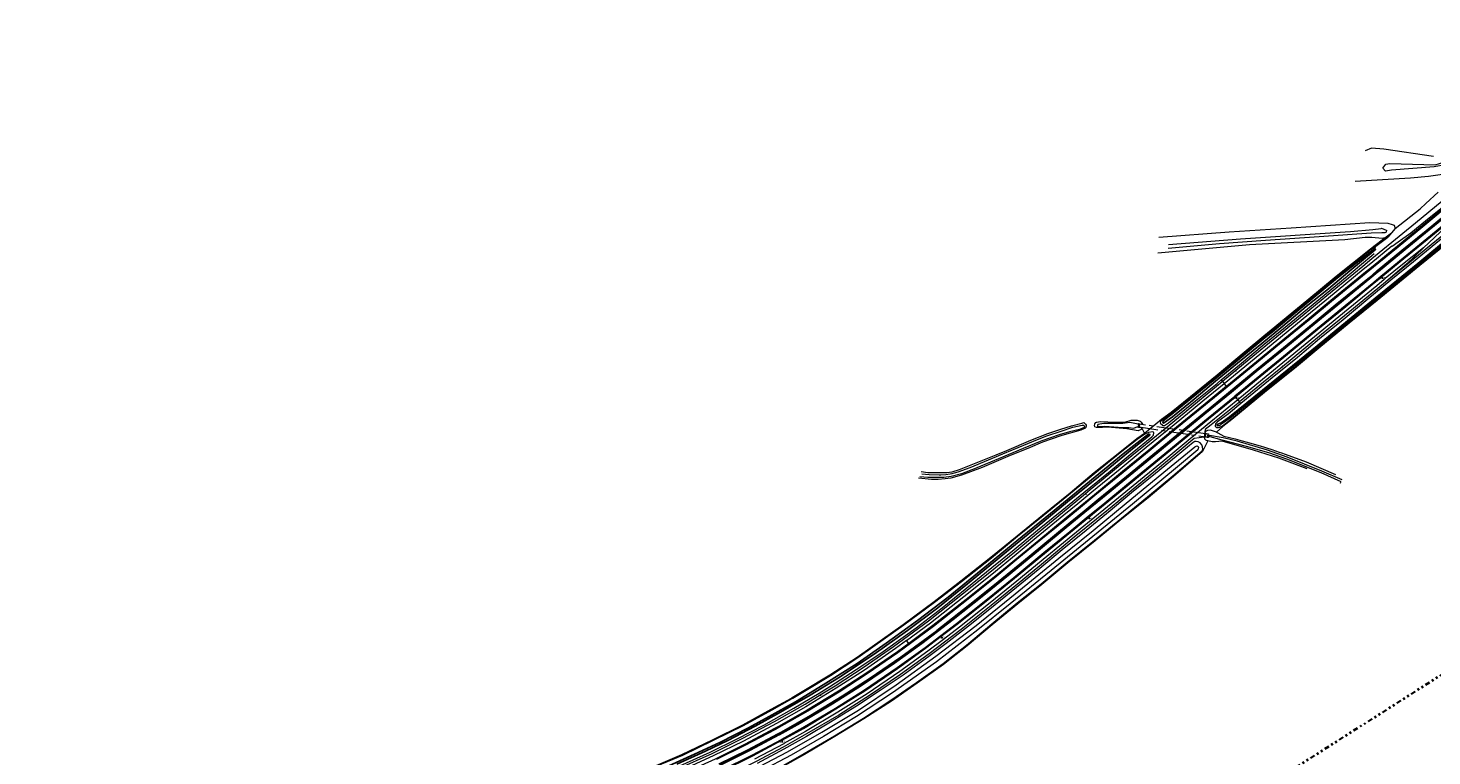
# Model space of a CAD drawing. Header units: metres. Extents: x 169249 to 194689, y 406250 to 412203.
# Tile 320 of 442: x 188006 to 188747, y 410791 to 411175. Entities that reach past the tile are written whole.
import ezdxf
from ezdxf.enums import TextEntityAlignment as Align

# ---------------------------------------------------------------- set-up
doc = ezdxf.new("R2010")
doc.units = ezdxf.units.M
doc.linetypes.add('BGT_NLCS_N264$0$AL-TEKENBLADGRENS', pattern=[11.5, 2.5, -1.5, 1, -1.5, 1, -1.5, 2.5])
doc.linetypes.add('BGT_NLCS_N264$0$AM-AS', pattern=[16, 10, -2, 2, -2])
doc.layers.get('0').update_dxf_attribs({"linetype": 'CONTINUOUS'})
for name, color, linetype, lineweight in [('BGT_NLCS_N264$0$B-WE-AM-AS_KUNSTWERK_DUIKER-GV', 252, 'BGT_NLCS_N264$0$AM-AS', 18), ('BGT_NLCS_N264$0$B-WE-BV-GELEIDECONSTRUCTIE-G', 252, 'CONTINUOUS', 18), ('BGT_NLCS_N264$0$B-WE-FV-GELEIDING_WILDRASTER-G', 252, 'CONTINUOUS', 18), ('BGT_NLCS_N264$0$B-WE-GW-TALUD_KRUIN-G', 252, 'CONTINUOUS', 18), ('BGT_NLCS_N264$0$B-WE-GW-TALUD_TEEN-G', 252, 'CONTINUOUS', 18), ('BGT_NLCS_N264$0$B-WE-GW-WATERGANG_INSTEEK-G', 252, 'CONTINUOUS', 18), ('BGT_NLCS_N264$0$B-WE-GW-WATERGANG_SLOOT_BODEM-G', 252, 'CONTINUOUS', 18), ('BGT_NLCS_N264$0$B-WE-OG-TOPOGRAFIE_TERREIN_AGRARISCH-GV', 252, 'CONTINUOUS', 18), ('BGT_NLCS_N264$0$B-WE-OG-TOPOGRAFIE_TERREIN_GROEN_BOS-GV', 252, 'CONTINUOUS', 18), ('BGT_NLCS_N264$0$B-WE-OG-TOPOGRAFIE_WATER-GV', 252, 'CONTINUOUS', 18), ('BGT_NLCS_N264$0$B-WE-OG-TOPOGRAFIE_WEG_BERM-GV', 252, 'CONTINUOUS', 18), ('BGT_NLCS_N264$0$B-WE-OG-TOPOGRAFIE_WEG_RIJWEG-GV', 252, 'CONTINUOUS', 18), ('BGT_NLCS_N264$0$X-XX-AL-TEKENBLADGRENS-G', 252, 'BGT_NLCS_N264$0$AL-TEKENBLADGRENS', 35), ('X-XX-AL-REFERENTIE-G', 7, 'CONTINUOUS', 18)]:
    doc.layers.add(name, color=color, linetype=linetype, lineweight=lineweight)
for name, color, linetype in [('BGT_NLCS_N264$0$B-WE-IE-MEUBILAIR_WEGMEUBILAIR-S', 252, 'CONTINUOUS'), ('BGT_NLCS_N264$0$B-WE-OG-TOPOGRAFIE_WATER_SLOOT-GV', 252, 'CONTINUOUS'), ('BGT_NLCS_N264$0$B-WE-VW-MARKERING-G', 252, 'CONTINUOUS'), ('BGT_NLCS_N264$0$Label_Puntobject', 252, 'CONTINUOUS')]:
    doc.layers.add(name, color=color, linetype=linetype)
doc.styles.add('BGT_NLCS_N264$0$STANDARD', font='txt')

# ---------------------------------------------------------------- blocks, each defined once
blk = doc.blocks.new('BGT_NLCS_N264$0$SIE-WEG_PAAL_ALGEMEEN_TYPE_02-SO')
at = {"ltscale": 0.5}
h = blk.add_hatch(color=256, dxfattribs=at)
h.paths.add_polyline_path([(0, 0), (0.1875, 0, 0.41421356), (0, 0.1875)])
h.paths.add_polyline_path([(0, -0.1875), (0, 0), (-0.1875, 0, 0.41421356)])
for p, q in [((-0.1875, 0), (0.1875, 0)), ((0, -0.1875), (0, 0.1875))]:
    blk.add_line(p, q, dxfattribs=at)
blk.add_circle((0, 0), 0.1875, dxfattribs=at)
blk = doc.blocks.new('BGT_NLCS_N264')
at = {"layer": 'BGT_NLCS_N264$0$B-WE-AM-AS_KUNSTWERK_DUIKER-GV'}
blk.add_polyline3d([(188627.14, 410959.23, 10.6), (188627.33, 410960.77, 10.62), (188592.4, 410965.9, 10.61), (188592.22, 410964.38, 10.61), (188627.14, 410959.23, 10.6)], dxfattribs=at)
at = {"layer": 'BGT_NLCS_N264$0$B-WE-BV-GELEIDECONSTRUCTIE-G'}
for points in [[(188774.96, 411100.53, 11.53), (188769.15, 411094.99, 11.5), (188766.27, 411092.2, 11.5), (188760.32, 411086.71, 11.53), (188754.23, 411081.63, 11.56), (188743.42, 411072.88, 11.52), (188738.75, 411069, 11.6), (188735.66, 411066.55, 11.52), (188729.07, 411061.82, 11.42), (188725.89, 411059.51, 11.33)], [(188797.72, 411104.55, 11.5), (188794.45, 411102.39, 11.52), (188787.93, 411097.79, 11.55), (188781.6, 411092.82, 11.52), (188778.6, 411090.4, 11.57), (188761.41, 411076.33, 11.54), (188756.83, 411072.48, 11.56), (188751.13, 411067.12, 11.51), (188742.39, 411058.87, 11.46)], [(188742.39, 411058.87, 11.46), (188733.63, 411050.52, 11.43), (188722.36, 411040.73, 11.31)]]:
    blk.add_polyline3d(points, dxfattribs=at)
at = {"layer": 'BGT_NLCS_N264$0$B-WE-FV-GELEIDING_WILDRASTER-G'}
for p, q in [((188667.64, 410996.63, 11.35), (188668.01, 410996.19, 11.34)), ((188636.21, 410988.49, 11.38), (188643.32, 410994.34, 11.39)), ((188643.63, 410993.72, 11.48), (188643.32, 410994.34, 11.39)), ((188564.41, 410928.74, 11.43), (188563.99, 410929.3, 11.44)), ((188582.55, 410926.84, 11.39), (188582.91, 410926.48, 11.38)), ((188423.79, 410823.08, 11.44), (188424.23, 410822.6, 11.47))]:
    blk.add_line(p, q, dxfattribs=at)
for points in [[(188643.32, 410994.34, 11.39), (188650.43, 411000.18, 11.4), (188664.99, 411012.1, 11.43), (188679.36, 411023.9, 11.34), (188691.38, 411033.74, 11.39), (188710.35, 411049.16, 11.36), (188715.07, 411053.22, 11.43), (188731.45, 411066.65, 11.31), (188738.26, 411072, 11.2), (188752.33, 411083.69, 11.42)], [(188761.38, 411072.86, 11.36), (188759.16, 411070.9, 11.39), (188754.9, 411067.39, 11.34), (188743.63, 411058.12, 11.31), (188733.95, 411050.28, 11.33), (188722.36, 411040.72, 11.29), (188718.22, 411037.41, 11.35), (188703.53, 411025.38, 11.33), (188688.57, 411013.11, 11.38), (188673.01, 411000.24, 11.35), (188668.01, 410996.19, 11.34)], [(188668.01, 410996.19, 11.34), (188657.91, 410987.99, 11.32), (188645.33, 410977.62, 11.42), (188645.24, 410977.55, 11.42), (188645.24, 410977.55, 11.42)], [(188563.99, 410929.3, 11.44), (188566.46, 410931.34, 11.45), (188581.29, 410943.48, 11.36), (188595.59, 410955.08, 11.31), (188610, 410966.89, 11.42), (188624.1, 410978.55, 11.43), (188636.18, 410988.46, 11.38), (188636.21, 410988.49, 11.38)], [(188645.24, 410977.55, 11.42), (188630.34, 410965.5, 11.32), (188627.13, 410963.04, 11.37), (188626.53, 410959.09, 11.03), (188621.39, 410958.27, 11.4), (188604.14, 410943.95, 11.38), (188588, 410930.7, 11.43), (188582.91, 410926.48, 11.38)], [(188423.79, 410823.08, 11.44), (188431.79, 410827.92, 11.5), (188447.16, 410837.89, 11.44), (188462.51, 410848.56, 11.51), (188481.11, 410862.2, 11.41), (188499.01, 410876.32, 11.39), (188513.49, 410887.84, 11.43), (188526.64, 410898.59, 11.42), (188537.08, 410907.15, 11.43), (188551.83, 410919.26, 11.38), (188563.99, 410929.3, 11.44)], [(188582.91, 410926.48, 11.38), (188576.14, 410920.86, 11.32), (188558.04, 410906.2, 11.25), (188543.71, 410894.34, 11.22), (188528.89, 410882.12, 11.22), (188514.2, 410870.25, 11.23), (188498.36, 410857.58, 11.4), (188481.51, 410844.76, 11.35), (188466.26, 410833.91, 11.37), (188450.39, 410823.09, 11.34), (188433.67, 410812.41, 11.43), (188416.65, 410802.48, 11.4), (188404.28, 410795.51, 11.47), (188390.1, 410787.94, 11.41), (188372.88, 410779.39, 11.4), (188356.86, 410772.02, 11.4), (188339.66, 410764.75, 11.4), (188320.76, 410757.3, 11.42), (188313.2, 410754.6, 11.42)], [(188308.35, 410767.89, 11.36), (188314.78, 410770.2, 11.41), (188332.92, 410777.33, 11.43), (188348.79, 410784.02, 11.45), (188366.89, 410792.17, 11.28), (188382.67, 410800.04, 11.39), (188399.71, 410808.99, 11.38), (188415.95, 410818.26, 11.35), (188423.79, 410823.08, 11.44)]]:
    blk.add_polyline3d(points, dxfattribs=at)
at = {"layer": 'BGT_NLCS_N264$0$B-WE-GW-TALUD_KRUIN-G'}
blk.add_polyline3d([(188755.5, 411103.85, 14.34), (188751.91, 411102.24, 14.41), (188748.03, 411101.55, 14.44), (188725.57, 411099.77, 14.58), (188722.43, 411099.26, 14.24), (188720.9, 411100.89, 14.49), (188722.51, 411102.92, 14.42), (188724.67, 411103.38, 14.33), (188748.55, 411102.67, 14.36), (188753.19, 411103.97, 14.36), (188764.9, 411111.38, 13.89), (188772.35, 411118.11, 14.15), (188776.22, 411120.21, 14.22), (188779.11, 411121.35, 14.21), (188779.52, 411120.55, 14.18), (188775.65, 411118.19, 14.2), (188768.82, 411114.15, 14.2), (188763.97, 411109.67, 13.94), (188758.63, 411106.12, 14.1), (188755.5, 411103.85, 14.34)], dxfattribs=at)
at = {"layer": 'BGT_NLCS_N264$0$B-WE-GW-TALUD_TEEN-G'}
for points in [[(188706.3, 411094.04, 11.29), (188720.73, 411094.93, 11.32), (188735.47, 411095.72, 11.39), (188745.12, 411096.69, 11.15), (188753.72, 411097.93, 11.2)], [(188747.66, 411107.13, 11.48), (188721.47, 411110.91, 11.35), (188714.95, 411111.41, 11.27), (188711.66, 411109.98, 11.27)], [(188607.72, 411060.65, 10.31), (188645.72, 411063.59, 10.3), (188701.09, 411067.24, 10.35), (188703.81, 411067.48, 10.33), (188715.68, 411068.5, 10.23), (188720.06, 411069.13, 10.19), (188720.26, 411069.16, 10.19), (188720.28, 411069.16, 10.18), (188722.72, 411068.27, 10.18), (188722.83, 411068.23, 10.18), (188722.63, 411067.19, 10.2), (188721.99, 411066.74, 10.21), (188720.34, 411066.73, 10.22), (188714.74, 411066.58, 10.26), (188687.27, 411064.69, 10.26), (188659.06, 411062.75, 10.26), (188634.62, 411061.07, 10.27), (188607.53, 411058.57, 10.34)]]:
    blk.add_polyline3d(points, dxfattribs=at)
at = {"layer": 'BGT_NLCS_N264$0$B-WE-GW-WATERGANG_INSTEEK-G'}
for p, q in [((188723.55, 411064.45, 11.48), (188721.99, 411064.13, 11.44)), ((188725.52, 411066.84, 11.56), (188723.55, 411064.45, 11.48)), ((188727.4, 411069.14, 11.54), (188725.52, 411066.84, 11.56)), ((188698.86, 410934.75, 10.87), (188698.48, 410934.95, 11.16))]:
    blk.add_line(p, q, dxfattribs=at)
for points in [[(188602.72, 411064.47, 12.13), (188639.85, 411067.23, 12.1), (188672.6, 411069.49, 11.87), (188714.02, 411072.16, 11.41), (188723.57, 411071.83, 11.33), (188725.87, 411071.14, 11.42), (188726.92, 411070.82, 11.46), (188727.4, 411069.14, 11.54)], [(188721.99, 411064.13, 11.44), (188720.6, 411063.84, 11.4), (188715.19, 411064.35, 11.31), (188711.63, 411064.34, 11.27), (188700.89, 411063.07, 11.39), (188650.51, 411060.4, 11.23), (188602.14, 411056.02, 11.19)], [(188477.22, 410940.86, 10.79), (188480.74, 410940.43, 10.79), (188484.61, 410940.29, 10.8), (188486.39, 410940.34, 10.77), (188488.26, 410940.39, 10.74), (188490.83, 410940.45, 10.73), (188493.6, 410940.8, 10.75), (188497.45, 410942, 10.73), (188516.86, 410949.64, 10.75), (188522.35, 410952, 10.75), (188535.18, 410957.51, 10.77), (188544.06, 410960.91, 10.8), (188551.01, 410963.24, 10.76), (188556.58, 410964.92, 10.71), (188562.02, 410966.44, 10.67), (188563.11, 410966.68, 10.66), (188563.99, 410965.92, 10.66), (188564.24, 410965.31, 10.7), (188564.31, 410965.15, 10.71), (188564.28, 410964.98, 10.72), (188564.1, 410964.11, 10.8), (188563.97, 410963.96, 10.82), (188563.7, 410963.68, 10.85), (188563.6, 410963.64, 10.85), (188563.14, 410963.45, 10.86), (188561.48, 410962.77, 10.9), (188551.42, 410959.81, 10.87), (188551.02, 410959.69, 10.87), (188541.28, 410956.37, 10.88), (188534.71, 410953.59, 10.8), (188522.89, 410948.78, 10.81), (188509.4, 410943.05, 10.8), (188498.56, 410938.9, 10.85), (188492.79, 410937.31, 10.84), (188489.91, 410936.96, 10.88), (188486.18, 410936.74, 10.96), (188482.74, 410936.75, 10.97), (188475.76, 410937.4, 11)], [(188593.75, 410963.9, 11.45), (188593.42, 410962.98, 10.9), (188591.81, 410962.44, 10.87), (188585.86, 410963.41, 10.85), (188575.78, 410964.29, 11.05), (188572.97, 410964.18, 11.06), (188570.98, 410964.11, 11.07), (188569.9, 410964.08, 10.97), (188569.72, 410964.16, 10.97), (188568.97, 410964.51, 10.95), (188568.7, 410965.13, 10.94), (188568.86, 410965.81, 10.93), (188568.9, 410966.02, 10.93), (188569.4, 410966.77, 10.88), (188569.8, 410966.93, 10.85), (188570, 410967.01, 10.83), (188571.7, 410967.19, 10.93), (188575.81, 410967.17, 10.93), (188584.81, 410966.93, 10.6), (188588.03, 410967.91, 10.71), (188591.17, 410968.03, 10.71), (188592.75, 410967.48, 10.66), (188593.39, 410966.85, 10.86), (188594.07, 410965.93, 11.47)], [(188633.1, 410961.72, 10.88), (188633.79, 410961.34, 10.83), (188637.01, 410959.56, 10.61), (188642.92, 410958.08, 10.98), (188646.72, 410957.07, 10.87), (188649.4, 410956.35, 10.87), (188650.51, 410956.05, 10.87), (188656.22, 410954.45, 10.94), (188662.35, 410952.45, 10.99), (188666.2, 410951.14, 11), (188667.48, 410950.67, 11.01), (188669.44, 410949.96, 11.01), (188680.42, 410945.95, 11.02), (188695.96, 410939.24, 10.83)], [(188681, 410942.27, 11.14), (188666.02, 410947.88, 11.16), (188652.59, 410952.1, 11.21), (188636.17, 410956.86, 10.98), (188632.59, 410956.48, 11.08), (188630.81, 410956.57, 11.03), (188628.61, 410957, 10.98)]]:
    blk.add_polyline3d(points, dxfattribs=at)
at = {"layer": 'BGT_NLCS_N264$0$B-WE-GW-WATERGANG_SLOOT_BODEM-G'}
for points in [[(188592.07, 410964.54, 9.54), (188591.96, 410965.83, 9.5), (188590.9, 410966.01, 9.46), (188587.28, 410966.79, 9.9), (188583.64, 410966.23, 9.75), (188573.59, 410966.15, 10.06), (188570.46, 410965.7, 10.1), (188570.29, 410965.12, 10.1), (188570.25, 410964.84, 10.1), (188570.23, 410964.67, 10.1), (188574.21, 410964.75, 10.08), (188574.22, 410964.75, 10.07), (188574.23, 410964.75, 10.07), (188583.62, 410964.17, 9.88), (188586.79, 410964.04, 10.02), (188589.55, 410963.83, 9.92), (188591.54, 410964.55, 9.51), (188592.07, 410964.54, 9.54)], [(188477.57, 410939.62, 10.29), (188481.36, 410939.29, 10.29), (188486.64, 410939.2, 10.33), (188487.62, 410939.21, 10.33), (188490.16, 410939.26, 10.32), (188493.54, 410939.79, 10.33), (188494.81, 410940.19, 10.33), (188495.57, 410940.42, 10.33), (188496.67, 410940.76, 10.33), (188503.15, 410943.07, 10.33), (188522.39, 410951.02, 10.31), (188523.25, 410951.37, 10.31), (188538.54, 410957.72, 10.31), (188543.62, 410959.79, 10.31), (188551.03, 410962.21, 10.3), (188557.3, 410964.21, 10.31), (188562.18, 410965.32, 10.3), (188563.11, 410965.34, 10.3), (188563.4, 410964.72, 10.3), (188563.17, 410964.17, 10.3), (188562.3, 410963.69, 10.3), (188560.83, 410963.14, 10.3), (188555.56, 410961.86, 10.31), (188549.99, 410960.23, 10.3), (188540.88, 410957.1, 10.31), (188539.98, 410956.73, 10.31), (188531.04, 410953.12, 10.31), (188517.97, 410947.6, 10.31), (188506.65, 410942.84, 10.32), (188506.32, 410942.69, 10.32), (188506.24, 410942.67, 10.32), (188498.48, 410939.73, 10.32), (188493.04, 410938.26, 10.32), (188489.17, 410937.67, 10.32), (188484.76, 410937.66, 10.32), (188483.25, 410937.68, 10.32), (188480.66, 410937.7, 10.32), (188476.55, 410938.03, 10.32)], [(188699.49, 410936.44, 10.15), (188688.79, 410941.07, 10.17), (188670.41, 410948.45, 10.39), (188660.03, 410952.12, 10.43), (188644.01, 410956.97, 10.22), (188636.67, 410958.74, 10.18), (188628.33, 410960.15, 9.49), (188628.29, 410959.72, 9.49), (188635.92, 410957.54, 9.77), (188648.72, 410954.34, 10.41), (188660.57, 410950.86, 10.42), (188670.06, 410947.58, 10.39), (188688.2, 410940.43, 10.17), (188698.84, 410935.61, 10.15)]]:
    blk.add_polyline3d(points, dxfattribs=at)
at = {"layer": 'BGT_NLCS_N264$0$B-WE-OG-TOPOGRAFIE_TERREIN_AGRARISCH-GV'}
for p, q in [((188721.99, 411064.13, 11.31), (188725.52, 411066.84, 11.56)), ((188595.09, 410961.09, 10.95), (188593.75, 410963.9, 11.45))]:
    blk.add_line(p, q, dxfattribs=at)
for points in [[(188763.45, 411068.43, 11.04), (188763, 411067.69, 11.05), (188762.26, 411067.08, 11.05), (188759.74, 411065.07, 11.03), (188757.22, 411063.13, 10.92), (188740.48, 411049.51, 10.92), (188717.98, 411031.12, 10.86), (188703.19, 411019.11, 10.84), (188687.22, 411005.96, 10.86), (188674.33, 410995.2, 10.86), (188658.43, 410982.51, 10.79), (188641.28, 410968.27, 10.79), (188636.54, 410964.55, 10.96), (188633.1, 410961.72, 10.88)], [(188633.54, 410991.95, 10.72), (188647.8, 411003.85, 10.8), (188658.1, 411012.43, 10.83), (188662.05, 411015.56, 10.8), (188675.88, 411027.03, 10.82), (188681.85, 411031.97, 10.87), (188696.36, 411043.94, 10.87), (188714.48, 411058.32, 10.91), (188716.21, 411059.69, 10.91), (188721.99, 411064.13, 11.31)], [(188595.09, 410961.09, 10.95), (188604.08, 410968.54, 10.93), (188609.16, 410972.12, 10.77), (188622.2, 410982.74, 10.71), (188633.54, 410991.95, 10.72)], [(188334.89, 410784.83, 11.64), (188350.9, 410791.55, 11.61), (188367.1, 410799.39, 11.6), (188382.98, 410807.24, 11.58), (188398.05, 410815.48, 11.62), (188408.73, 410821.4, 11.61), (188409.1, 410821.62, 11.61), (188409.13, 410821.64, 11.61), (188415.32, 410825.35, 11.65), (188429.03, 410833.59, 11.66), (188443.43, 410843.03, 11.71), (188451.37, 410848.66, 11.73), (188467.73, 410860.27, 11.77), (188484.01, 410872.27, 11.63), (188498.15, 410883.17, 11.54), (188513.94, 410895.64, 11.34), (188527.81, 410907, 11.39), (188541.27, 410917.85, 11.23), (188555.8, 410929.69, 11.25), (188568.57, 410940.29, 11.27), (188582.01, 410951.18, 11.24), (188591.03, 410958.25, 11.03), (188595.09, 410961.09, 10.95)], [(188628.61, 410957, 10.98), (188625.81, 410951.49, 11.17), (188610.47, 410938.2, 11.37), (188597.01, 410927.1, 11.43), (188583.21, 410915.96, 11.42), (188568.99, 410904.31, 11.37), (188554.58, 410892.7, 11.3), (188540.89, 410881.34, 11.29), (188528.28, 410871.17, 11.24), (188514.76, 410860.1, 11.35), (188501.52, 410848.87, 11.7), (188489.06, 410839.18, 11.74), (188475.07, 410829.28, 11.68), (188461.45, 410819.84, 11.65), (188446.94, 410810.37, 11.64), (188431.65, 410801.08, 11.59), (188415.59, 410791.71, 11.64), (188404.92, 410785.6, 11.67)]]:
    blk.add_polyline3d(points, dxfattribs=at)
at = {"layer": 'BGT_NLCS_N264$0$B-WE-OG-TOPOGRAFIE_TERREIN_GROEN_BOS-GV'}
for p, q in [((188743.61, 411082.17, 10.88), (188750.17, 411088.22, 10.94)), ((188727.4, 411069.14, 11.54), (188740.65, 411079.36, 10.89))]:
    blk.add_line(p, q, dxfattribs=at)
at = {"layer": 'BGT_NLCS_N264$0$B-WE-OG-TOPOGRAFIE_WATER-GV'}
blk.add_line((188717.26, 411058.92, 10.97), (188716.52, 411059.3, 10.91), dxfattribs=at)
for points in [[(188762.96, 411068.6, 11.04), (188763.16, 411068.93, 11.04), (188763.26, 411069.75, 11.02), (188763.11, 411070.57, 11.02), (188762.67, 411070.94, 11.04), (188762.04, 411071.17, 11.11), (188761.34, 411071.29, 11.22), (188759.92, 411070.21, 11.26), (188748.91, 411061.22, 11.33), (188737.19, 411051.57, 11.29), (188725.16, 411041.78, 11.27), (188712.97, 411031.83, 11.33), (188700.01, 411020.98, 11.21), (188687.54, 411010.8, 11.26), (188675.81, 411001.11, 11.22), (188662.47, 410990.32, 11.25), (188650.84, 410980.83, 11.21), (188645.9, 410976.75, 11.23)], [(188633.3, 410964.12, 11.04), (188634.11, 410964.06, 11.04), (188634.92, 410964.29, 11.01), (188636.27, 410964.97, 10.96), (188640.97, 410968.66, 10.79), (188658.11, 410982.9, 10.79), (188674.01, 410995.59, 10.86), (188686.9, 411006.35, 10.86), (188702.88, 411019.49, 10.84), (188717.66, 411031.51, 10.86), (188740.16, 411049.9, 10.92), (188756.91, 411063.52, 10.92), (188759.43, 411065.46, 11.03), (188761.95, 411067.47, 11.05), (188762.62, 411068.02, 11.05), (188762.96, 411068.6, 11.04)], [(188716.52, 411059.3, 10.91), (188714.79, 411057.93, 10.91), (188696.67, 411043.55, 10.87), (188682.17, 411031.59, 10.87), (188676.2, 411026.65, 10.82), (188662.36, 411015.17, 10.8), (188658.42, 411012.04, 10.83), (188648.12, 411003.47, 10.8), (188633.86, 410991.57, 10.72)], [(188635.63, 410989.2, 11.26), (188645.2, 410997.16, 11.28), (188658.22, 411008.04, 11.3), (188668.51, 411016.34, 11.23), (188681.1, 411026.71, 11.28), (188692.98, 411036.45, 11.26), (188704.23, 411045.7, 11.33), (188715.11, 411054.75, 11.27), (188716.39, 411055.95, 11.19)], [(188633.86, 410991.57, 10.72), (188622.51, 410982.35, 10.71), (188609.46, 410971.72, 10.77), (188604.4, 410968.16, 10.93), (188603.54, 410967.25, 10.94), (188603.41, 410966.63, 10.91), (188603.58, 410966.23, 10.92), (188604.06, 410965.8, 11.03), (188604.56, 410965.25, 11.21), (188605.62, 410965.12, 11.29), (188607.76, 410966.51, 11.31), (188610.61, 410968.88, 11.19), (188622.04, 410978.13, 11.28), (188633.43, 410987.36, 11.26), (188635.63, 410989.2, 11.26)], [(188645.9, 410976.75, 11.23), (188639.43, 410971.4, 11.25), (188633.66, 410967.02, 11.12), (188632.51, 410966.09, 11.15), (188632.4, 410964.84, 11.06), (188632.77, 410964.38, 11.05), (188633.3, 410964.12, 11.04)], [(188349.84, 410785.59, 11.35), (188365.88, 410792.9, 11.28), (188380.12, 410799.86, 11.36), (188394.07, 410807.05, 11.42), (188409.89, 410816.12, 11.33), (188423.27, 410823.94, 11.35), (188429.06, 410827.43, 11.38), (188442.8, 410836.48, 11.32), (188455.98, 410845.16, 11.34), (188468.96, 410854.46, 11.44), (188474.6, 410858.51, 11.37), (188488.26, 410868.95, 11.35), (188501.26, 410879.52, 11.31), (188514.54, 410890.33, 11.3), (188526.26, 410899.83, 11.31), (188538.68, 410909.95, 11.33), (188551.4, 410920.3, 11.3), (188563.08, 410929.86, 11.33), (188576.9, 410941.07, 11.36), (188588.56, 410950.82, 11.31), (188598.92, 410959.24, 11.25), (188599.83, 410960.1, 11.23), (188599.96, 410961.27, 11.12), (188599.8, 410961.63, 11.09), (188599.45, 410961.87, 10.99), (188597.2, 410961.48, 10.88), (188595.37, 410960.68, 10.95), (188591.32, 410957.85, 11.03), (188582.32, 410950.78, 11.24), (188568.89, 410939.9, 11.27), (188556.12, 410929.3, 11.25), (188541.58, 410917.47, 11.23), (188528.13, 410906.61, 11.39), (188514.25, 410895.25, 11.34), (188498.46, 410882.78, 11.54), (188484.31, 410871.87, 11.63), (188468.02, 410859.86, 11.77), (188451.65, 410848.25, 11.73), (188443.71, 410842.62, 11.71), (188429.3, 410833.17, 11.66), (188415.58, 410824.92, 11.65), (188409.38, 410821.21, 11.61), (188408.98, 410820.96, 11.61), (188398.29, 410815.04, 11.62), (188383.21, 410806.8, 11.58), (188367.32, 410798.94, 11.6), (188351.11, 410791.09, 11.61), (188335.07, 410784.36, 11.64)], [(188593.75, 410963.9, 11.45), (188593.27, 410963.99, 11.07), (188592.19, 410964.18, 10.6), (188591.62, 410964.23, 10.27)], [(188592.22, 410964.38, 10.61), (188592.4, 410965.9, 10.61), (188591.84, 410965.98, 10.3), (188591.87, 410966.18, 10.29), (188592.46, 410966.12, 10.61), (188594.07, 410965.93, 11.47)], [(188626.69, 410959.04, 11.49), (188626.58, 410958.93, 11.1), (188626.84, 410958.19, 10.94), (188627.4, 410957.55, 10.82), (188628.61, 410957, 10.98)], [(188627, 410961.12, 11.48), (188628.95, 410960.83, 10.34), (188628.92, 410960.55, 10.35), (188628.37, 410960.62, 10.45), (188627.33, 410960.77, 10.62), (188627.14, 410959.23, 10.6), (188628.11, 410959.12, 10.61), (188628.96, 410959.01, 10.24), (188628.93, 410958.79, 10.21), (188628.11, 410958.91, 10.61), (188626.69, 410959.04, 11.49)], [(188633.1, 410961.72, 10.88), (188629.99, 410962.75, 11.03), (188628.39, 410962.6, 11.1), (188627.35, 410961.94, 11.04), (188627, 410961.12, 11.48)], [(188391.82, 410785.26, 10.16), (188406.65, 410793.11, 10.16), (188424.67, 410803.36, 10.16), (188444.15, 410814.97, 10.16), (188464.04, 410828.33, 10.16), (188484.97, 410843.45, 10.15), (188506.15, 410859.72, 10.15), (188526.85, 410876.34, 10.15), (188549.81, 410895.11, 10.15), (188568, 410909.8, 10.15), (188585.4, 410924.26, 10.15), (188607.19, 410942.15, 10.13), (188621.72, 410953.86, 10.14), (188622.38, 410954.3, 10.13), (188622.95, 410954.5, 10.13), (188623.49, 410954.06, 10.13), (188623.67, 410953.71, 10.13), (188623.5, 410952.8, 10.13), (188623.23, 410952.35, 10.14), (188612.55, 410943.44, 10.14), (188588.71, 410923.71, 10.14), (188565.86, 410905.05, 10.14), (188545.75, 410888.75, 10.14), (188524.13, 410871.07, 10.14), (188507.15, 410857.44, 10.14), (188485.3, 410840.49, 10.23), (188462.15, 410824.13, 10.22), (188443.14, 410811.64, 10.22), (188425.68, 410801.06, 10.22), (188408.53, 410791.29, 10.22), (188392.52, 410782.82, 10.22)], [(188404.67, 410786.03, 11.67), (188415.34, 410792.15, 11.64), (188431.39, 410801.51, 11.59), (188446.67, 410810.79, 11.64), (188461.17, 410820.26, 11.65), (188474.79, 410829.69, 11.68), (188488.77, 410839.58, 11.74), (188501.21, 410849.26, 11.7), (188514.44, 410860.48, 11.35), (188527.97, 410871.56, 11.24), (188540.57, 410881.73, 11.29), (188554.27, 410893.08, 11.3), (188568.67, 410904.7, 11.37), (188582.9, 410916.35, 11.42), (188596.69, 410927.49, 11.43), (188610.14, 410938.58, 11.37), (188625.48, 410951.86, 11.17), (188625.86, 410952.72, 11.1), (188625.75, 410953.9, 11.08), (188625.36, 410954.98, 11.08), (188624.45, 410956, 11.18), (188623.42, 410956.58, 11.18), (188622.38, 410956.8, 11.25), (188621.63, 410956.68, 11.25), (188620.86, 410956.18, 11.28), (188611.8, 410948.9, 11.31), (188601, 410939.9, 11.28), (188588.33, 410929.57, 11.33), (188577, 410920.21, 11.34), (188564.36, 410909.83, 11.27), (188551.65, 410899.53, 11.27), (188539.86, 410889.74, 11.27), (188527.54, 410879.7, 11.27), (188516.35, 410870.63, 11.32), (188503.77, 410860.51, 11.34), (188490.36, 410850.21, 11.3), (188481.16, 410843.24, 11.29), (188467.67, 410833.5, 11.34), (188455.57, 410825.31, 11.31), (188443.12, 410817.07, 11.29), (188429.33, 410808.63, 11.34), (188416.74, 410801.18, 11.34), (188404.66, 410794.49, 11.33), (188390.56, 410786.92, 11.19)]]:
    blk.add_polyline3d(points, dxfattribs=at)
at = {"layer": 'BGT_NLCS_N264$0$B-WE-OG-TOPOGRAFIE_WATER_SLOOT-GV'}
for points in [[(188673.32, 410996.59, 10.52), (188657.46, 410983.78, 10.49), (188640.06, 410969.72, 10.56), (188635.62, 410966.63, 10.49), (188633.9, 410965.95, 10.58), (188633.56, 410965.65, 10.53), (188633.49, 410965.21, 10.59), (188633.6, 410965, 10.53), (188634.8, 410965.15, 10.52), (188635.85, 410965.97, 10.51), (188640.39, 410969.16, 10.56), (188657.78, 410983.39, 10.49), (188673.64, 410996.2, 10.52), (188686.56, 411006.8, 10.45), (188702.52, 411019.95, 10.5), (188717.27, 411031.91, 10.5), (188739.76, 411050.31, 10.5), (188756.43, 411064.05, 10.5)], [(188756.11, 411064.44, 10.5), (188739.45, 411050.69, 10.5), (188716.95, 411032.3, 10.5), (188702.2, 411020.33, 10.5), (188686.24, 411007.19, 10.45), (188673.32, 410996.59, 10.52)], [(188604.71, 410967.11, 10.45), (188604.9, 410966.64, 10.45), (188605.2, 410966.34, 10.59), (188609.95, 410969.72, 10.58), (188621.34, 410979.12, 10.59), (188632.67, 410988.47, 10.58), (188644.27, 410998.09, 10.56), (188657.03, 411008.45, 10.51), (188668.09, 411017.54, 10.51), (188680.55, 411027.85, 10.46), (188692.26, 411037.26, 10.53), (188703.43, 411046.81, 10.5), (188716.83, 411057.79, 10.51), (188717.12, 411058.11, 10.51), (188716.71, 411058.56, 10.74), (188697.02, 411043.02, 10.46), (188682.56, 411031.1, 10.47), (188676.57, 411026.15, 10.49), (188662.64, 411014.62, 10.48), (188658.83, 411011.56, 10.48), (188648.45, 411002.95, 10.48), (188634.23, 410991.25, 10.45), (188622.71, 410981.88, 10.44), (188610.46, 410971.86, 10.41), (188605.05, 410967.7, 10.42), (188604.71, 410967.11, 10.45)], [(188348.28, 410786.54, 10.62), (188363.35, 410793.37, 10.61), (188375.07, 410799.01, 10.62), (188389.52, 410806.56, 10.63), (188402.97, 410813.9, 10.63), (188418.57, 410822.91, 10.62), (188433.51, 410832.14, 10.61), (188452.36, 410844.64, 10.61), (188469.9, 410857.08, 10.61), (188486.03, 410869.03, 10.6), (188501.6, 410881.61, 10.59), (188520.4, 410896.95, 10.59), (188538.43, 410911.67, 10.59), (188554.5, 410924.82, 10.59), (188570.78, 410938.04, 10.59), (188589.74, 410953.62, 10.59), (188597.2, 410959.58, 10.59), (188597.97, 410960.1, 10.58), (188597.74, 410960.61, 10.58), (188597.27, 410960.67, 10.58), (188596.73, 410960.31, 10.58), (188583.76, 410950.16, 10.66), (188564.1, 410934.02, 10.65), (188545.45, 410918.71, 10.61), (188527.72, 410904.28, 10.57), (188510.78, 410890.41, 10.6), (188491.37, 410874.67, 10.59), (188475.27, 410862.3, 10.58), (188458.8, 410850.39, 10.58), (188443.35, 410839.66, 10.58), (188425.53, 410828.3, 10.54), (188410.93, 410819.48, 10.54), (188397.02, 410811.64, 10.54), (188385.95, 410805.71, 10.55), (188371.17, 410798.22, 10.55), (188357.48, 410791.75, 10.54), (188342.05, 410784.85, 10.55)]]:
    blk.add_polyline3d(points, dxfattribs=at)
at = {"layer": 'BGT_NLCS_N264$0$B-WE-OG-TOPOGRAFIE_WEG_BERM-GV'}
for p, q in [((188716.52, 411059.3, 10.91), (188723.55, 411064.45, 11.48)), ((188633.54, 410991.95, 10.72), (188633.86, 410991.57, 10.72)), ((188635.63, 410989.2, 11.26), (188635.97, 410988.79, 11.38)), ((188635.97, 410988.79, 11.38), (188636.21, 410988.49, 11.38)), ((188636.21, 410988.49, 11.38), (188637.17, 410987.37, 11.58)), ((188638.44, 410985.83, 11.58), (188637.17, 410987.37, 11.58)), ((188644.33, 410978.65, 11.55), (188643.05, 410980.19, 11.55)), ((188644.33, 410978.65, 11.55), (188645.24, 410977.55, 11.36)), ((188645.24, 410977.55, 11.36), (188645.52, 410977.21, 11.31)), ((188645.52, 410977.21, 11.31), (188645.9, 410976.75, 11.23)), ((188470.61, 410850.22, 11.57), (188469.53, 410851.77, 11.49))]:
    blk.add_line(p, q, dxfattribs=at)
for points in [[(188637.17, 410987.37, 11.58), (188651.04, 410998.74, 11.58), (188665.02, 411010.11, 11.58), (188680.78, 411023.13, 11.57), (188692.25, 411032.58, 11.59), (188710.52, 411047.56, 11.59), (188714.52, 411050.72, 11.62), (188714.53, 411050.74, 11.62), (188725.68, 411059.89, 11.61), (188725.89, 411059.51, 11.33)], [(188742.39, 411058.87, 11.46), (188731.32, 411050.04, 11.63), (188722.2, 411042.62, 11.62), (188721.61, 411042.12, 11.61), (188717.71, 411038.88, 11.6), (188702.61, 411026.47, 11.58), (188687.91, 411014.43, 11.57), (188671.96, 411001.31, 11.57), (188657.4, 410989.43, 11.56), (188644.4, 410978.71, 11.55), (188644.33, 410978.65, 11.55)], [(188469.53, 410851.77, 11.49), (188482.15, 410861.17, 11.56), (188499.7, 410874.94, 11.57), (188514.48, 410886.8, 11.58), (188527.31, 410897.34, 11.59), (188537.99, 410906.13, 11.6), (188552.51, 410918.03, 11.6), (188559.83, 410923.99, 11.6), (188567.37, 410930.15, 11.59), (188582.23, 410942.39, 11.59), (188596.05, 410953.74, 11.58), (188610.76, 410965.76, 11.58), (188625.87, 410978.12, 11.6), (188637.17, 410987.37, 11.58)], [(188644.33, 410978.65, 11.55), (188644.32, 410978.65, 11.55), (188630.19, 410967.06, 11.57), (188619.3, 410958.15, 11.59), (188605.41, 410946.78, 11.57), (188587.15, 410931.79, 11.58), (188575.66, 410922.35, 11.59), (188566.98, 410915.25, 11.59), (188557.26, 410907.31, 11.58), (188543.6, 410896.03, 11.57), (188527.71, 410883.07, 11.57), (188513.6, 410871.59, 11.58), (188497.35, 410858.75, 11.57), (188488.98, 410852.38, 11.58), (188480.7, 410846.07, 11.59), (188465.89, 410835.34, 11.57), (188448.61, 410823.61, 11.57), (188433.25, 410813.94, 11.58), (188416.05, 410803.69, 11.56), (188404.77, 410797.42, 11.56), (188404.63, 410797.34, 11.56), (188389.22, 410789.18, 11.56)], [(188469.53, 410851.77, 11.49), (188463.59, 410847.47, 11.53), (188447.25, 410836.19, 11.54), (188432.35, 410826.55, 11.53), (188416.26, 410816.79, 11.53), (188400.82, 410808.01, 11.53), (188383.31, 410798.73, 11.52), (188367.44, 410790.92, 11.53), (188349.38, 410782.64, 11.53), (188333.99, 410776.11, 11.52), (188315.22, 410768.77, 11.52), (188308.87, 410766.5, 11.52)]]:
    blk.add_polyline3d(points, dxfattribs=at)
at = {"layer": 'BGT_NLCS_N264$0$B-WE-OG-TOPOGRAFIE_WEG_RIJWEG-GV'}
blk.add_line((188740.65, 411079.36, 10.89), (188743.61, 411082.17, 10.88), dxfattribs=at)
for points in [[(188759.98, 411085.5, 11.62), (188741.67, 411070.44, 11.63), (188728.76, 411059.83, 11.61), (188726.86, 411058.27, 11.61), (188715.8, 411049.19, 11.62), (188715.77, 411049.17, 11.62), (188711.78, 411046, 11.59), (188693.52, 411031.03, 11.59), (188682.05, 411021.59, 11.57), (188666.29, 411008.57, 11.58), (188652.3, 410997.19, 11.58), (188638.53, 410985.9, 11.58), (188638.44, 410985.83, 11.58)], [(188643.05, 410980.19, 11.55), (188643.13, 410980.25, 11.55), (188656.13, 410990.98, 11.56), (188670.69, 411002.85, 11.57), (188686.64, 411015.98, 11.57), (188701.34, 411028.01, 11.58), (188716.44, 411040.42, 11.6), (188720.33, 411043.66, 11.61), (188720.93, 411044.16, 11.62), (188730.05, 411051.59, 11.63), (188746.27, 411064.86, 11.63), (188761.76, 411077.55, 11.63)], [(188638.44, 410985.83, 11.58), (188627.14, 410976.57, 11.6), (188612.03, 410964.21, 11.58), (188597.32, 410952.2, 11.58), (188583.51, 410940.84, 11.59), (188568.64, 410928.6, 11.59), (188561.09, 410922.44, 11.6), (188553.78, 410916.48, 11.6), (188539.26, 410904.59, 11.6), (188528.58, 410895.79, 11.59), (188515.74, 410885.25, 11.58), (188500.95, 410873.37, 11.57), (188483.44, 410859.64, 11.56), (188483.37, 410859.59, 11.56), (188470.61, 410850.22, 11.57)], [(188372.04, 410782.89, 11.55), (188388.31, 410790.97, 11.56), (188403.69, 410799.11, 11.56), (188403.82, 410799.18, 11.56), (188415.05, 410805.43, 11.56), (188432.21, 410815.65, 11.58), (188447.51, 410825.28, 11.57), (188464.74, 410836.98, 11.57), (188479.51, 410847.68, 11.59), (188487.77, 410853.97, 11.58), (188496.12, 410860.33, 11.57), (188512.35, 410873.16, 11.58), (188526.44, 410884.62, 11.57), (188542.33, 410897.58, 11.57), (188555.99, 410908.85, 11.58), (188565.71, 410916.8, 11.59), (188574.39, 410923.89, 11.59), (188585.88, 410933.34, 11.58), (188604.14, 410948.33, 11.57), (188618.03, 410959.7, 11.59), (188628.92, 410968.6, 11.57), (188643.05, 410980.19, 11.55)], [(188470.61, 410850.22, 11.57), (188464.67, 410845.86, 11.57), (188448.47, 410834.69, 11.57), (188433.61, 410825.06, 11.56), (188417.08, 410815.08, 11.56), (188401.86, 410806.38, 11.57), (188400.1, 410805.45, 11.56), (188383.97, 410796.89, 11.54), (188368.36, 410789.22, 11.56), (188350.12, 410780.86, 11.55), (188333.7, 410773.91, 11.55), (188315.88, 410766.97, 11.55), (188309.55, 410764.69, 11.55), (188299.55, 410761.1, 11.55), (188279.38, 410754.6, 11.55), (188263.9, 410750.16, 11.55), (188227.23, 410740.79, 11.55)]]:
    blk.add_polyline3d(points, dxfattribs=at)
at = {"layer": 'BGT_NLCS_N264$0$B-WE-VW-MARKERING-G', "linetype": 'Continuous'}
for points in [[(188760.24, 411085.19, 11.63), (188741.98, 411070.15, 11.62), (188728.96, 411059.47, 11.64), (188716.05, 411048.89, 11.62), (188716.02, 411048.86, 11.62), (188712.14, 411045.68, 11.62), (188693.83, 411030.69, 11.6), (188682.4, 411021.33, 11.59), (188666.33, 411008.16, 11.58), (188652.55, 410996.88, 11.59), (188638.82, 410985.63, 11.6), (188638.69, 410985.52, 11.6), (188627.39, 410976.24, 11.61), (188612.22, 410963.86, 11.6), (188597.54, 410951.84, 11.6), (188583.81, 410940.56, 11.6), (188568.92, 410928.34, 11.61), (188561.34, 410922.14, 11.61), (188554.04, 410916.16, 11.61), (188539.51, 410904.25, 11.61), (188528.81, 410895.46, 11.6), (188516.03, 410884.98, 11.59), (188501.22, 410873.03, 11.58), (188483.69, 410859.31, 11.57), (188483.64, 410859.27, 11.57), (188464.82, 410845.43, 11.58), (188448.76, 410834.36, 11.58), (188433.84, 410824.72, 11.57), (188417.28, 410814.67, 11.57), (188402.07, 410806.02, 11.57), (188400.31, 410805.08, 11.57), (188384.14, 410796.48, 11.58), (188369.12, 410789.12, 11.57)], [(188761.49, 411077.83, 11.63), (188746.09, 411065.15, 11.61), (188729.82, 411051.81, 11.63), (188720.76, 411044.43, 11.62), (188720.13, 411043.91, 11.61), (188716.15, 411040.62, 11.6), (188701.09, 411028.3, 11.59), (188686.37, 411016.27, 11.58), (188670.41, 411003.15, 11.57), (188655.93, 410991.33, 11.58), (188642.86, 410980.56, 11.57), (188642.8, 410980.51, 11.57), (188628.71, 410968.95, 11.57), (188617.75, 410960.01, 11.6), (188603.86, 410948.65, 11.59), (188585.6, 410933.65, 11.59), (188574.08, 410924.25, 11.59), (188565.44, 410917.14, 11.59), (188555.73, 410909.16, 11.59), (188542.02, 410897.92, 11.6), (188526.11, 410884.86, 11.58), (188512.14, 410873.52, 11.6), (188495.85, 410860.57, 11.58), (188487.56, 410854.24, 11.59), (188479.26, 410847.92, 11.59), (188464.55, 410837.29, 11.58), (188447.28, 410825.61, 11.58), (188432.01, 410815.98, 11.59), (188414.71, 410805.72, 11.57), (188403.67, 410799.49, 11.57), (188403.52, 410799.41, 11.57), (188388.13, 410791.26, 11.56), (188371.87, 410783.2, 11.55)]]:
    blk.add_polyline3d(points, dxfattribs=at)
at = {"layer": 'BGT_NLCS_N264$0$B-WE-VW-MARKERING-G'}
for points in [[(188371.02, 410786.06, 11.63), (188386.88, 410793.86, 11.64), (188402.07, 410801.97, 11.64), (188402.2, 410802.04, 11.64), (188413.31, 410808.2, 11.65), (188430.41, 410818.43, 11.65), (188445.7, 410828.05, 11.66), (188463.04, 410839.83, 11.64), (188477.48, 410850.15, 11.65), (188485.82, 410856.52, 11.65), (188494.14, 410862.88, 11.65), (188510.21, 410875.69, 11.66), (188524.17, 410887, 11.66), (188540.13, 410900.15, 11.67), (188553.79, 410911.35, 11.66), (188563.57, 410919.42, 11.66), (188572.85, 410927.08, 11.66), (188583.72, 410935.85, 11.67), (188602.09, 410950.94, 11.66), (188615.79, 410962.17, 11.66), (188627.02, 410971.4, 11.65), (188640.98, 410982.72, 11.64), (188641.08, 410982.81, 11.64), (188654.05, 410993.56, 11.65), (188667.8, 411004.78, 11.64), (188684.71, 411018.66, 11.67), (188699.15, 411030.44, 11.65), (188714.16, 411042.77, 11.67), (188718.3, 411046.14, 11.68), (188718.6, 411046.38, 11.68), (188727.82, 411053.93, 11.7), (188743.52, 411066.83, 11.71), (188759.7, 411079.98, 11.71)], [(188370.32, 410786.46, 11.65), (188385.51, 410793.92, 11.65), (188401.76, 410802.53, 11.65), (188403.4, 410803.4, 11.65), (188418.72, 410812.14, 11.65), (188435.51, 410822.35, 11.64), (188450.22, 410831.83, 11.65), (188466.43, 410843.01, 11.65), (188485.39, 410856.95, 11.65), (188485.46, 410857, 11.65), (188502.98, 410870.73, 11.66), (188517.84, 410882.72, 11.66), (188531.24, 410893.66, 11.66), (188541.5, 410902.12, 11.68), (188555.89, 410913.93, 11.68), (188563.18, 410919.9, 11.68), (188570.71, 410926.05, 11.68), (188585.57, 410938.22, 11.68), (188599.45, 410949.62, 11.67), (188614.15, 410961.65, 11.66), (188629.21, 410973.99, 11.66), (188640.54, 410983.26, 11.66), (188640.58, 410983.29, 11.66), (188654.47, 410994.68, 11.66), (188668.45, 411006.12, 11.65), (188684.14, 411019.04, 11.66), (188695.84, 411028.59, 11.68), (188713.83, 411043.31, 11.67), (188717.86, 411046.68, 11.68), (188717.89, 411046.71, 11.68), (188731.02, 411057.41, 11.7), (188743.76, 411067.84, 11.71), (188762.06, 411082.92, 11.72)]]:
    blk.add_polyline3d(points, dxfattribs=at)
at = {"layer": 'BGT_NLCS_N264$0$X-XX-AL-TEKENBLADGRENS-G'}
blk.add_polyline3d([(183924.51, 409664.89, 0), (184371.53, 409746.39, 0), (184502.16, 409750.89, 0), (184617.61, 409792.84, 0), (184716.94, 409883.87, 0), (184794.23, 409998.99, 0), (184922.94, 410078.64, 0), (185035.4, 410206.13, 0), (186140.52, 410381.51, 0), (186345.09, 410383.55, 0), (186421.58, 410308.02, 0), (186523.33, 410287.51, 0), (186728.97, 410181.22, 0), (187060.59, 410074.79, 0), (187300.09, 410049.54, 0), (187621.16, 410061.51, 0), (187853.57, 410181.6, 0), (188462.49, 410649.7, 0), (189288.39, 411174.77, 0)], dxfattribs=at)
at = {"layer": 'BGT_NLCS_N264$0$B-WE-IE-MEUBILAIR_WEGMEUBILAIR-S', "color": 7}
for p in [(188720.85, 411042.97, 11.52), (188643.56, 410979.71, 11.54), (188566.11, 410916.19, 11.48), (188488.24, 410853.29, 11.44), (188403.89, 410798.39, 11.47)]:
    blk.add_blockref('BGT_NLCS_N264$0$SIE-WEG_PAAL_ALGEMEEN_TYPE_02-SO', p, dxfattribs=at)
at = {"layer": 'BGT_NLCS_N264$0$Label_Puntobject', "lineweight": 18, "style": 'BGT_NLCS_N264$0$STANDARD'}
for s, p in [('45.6', (188720.85, 411042.97, 11.52)), ('45.5', (188643.56, 410979.71, 11.54)), ('45.4', (188566.11, 410916.19, 11.48)), ('45.3', (188488.24, 410853.29, 11.44)), ('45.2', (188403.89, 410798.39, 11.47))]:
    blk.add_text(s, height=1, dxfattribs=at).set_placement(p, align=Align.MIDDLE)

msp = doc.modelspace()

# ---------------------------------------------------------------- block references
at = {"layer": 'X-XX-AL-REFERENTIE-G'}
msp.add_blockref('BGT_NLCS_N264', (0, 0), dxfattribs=at)

doc.saveas('drawing.dxf')
